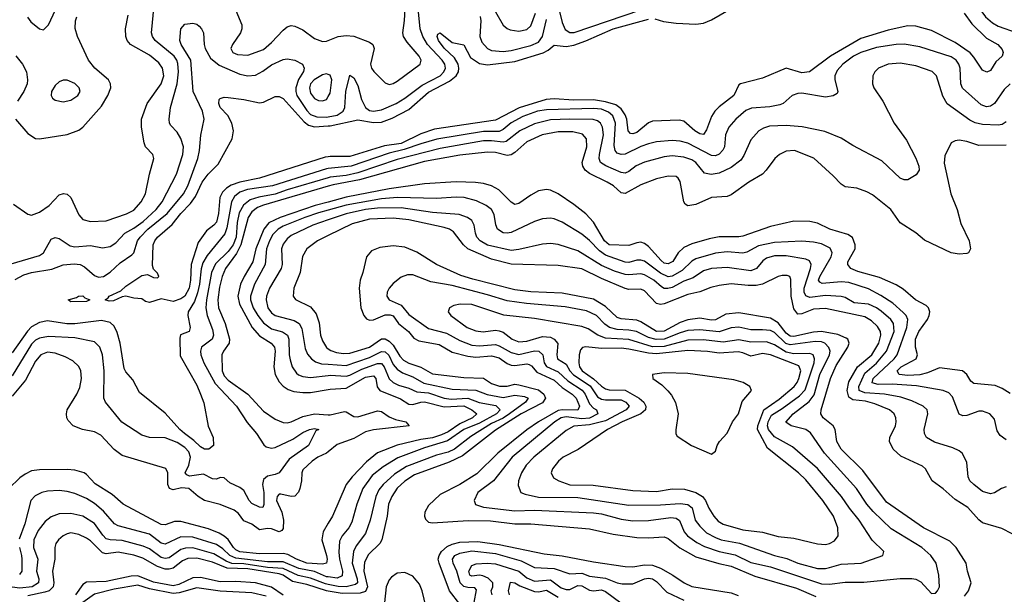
# Model space of a CAD drawing. Header units: inches. Extents: x 1305375 to 1407406, y 744550 to 841633.
# Tile 422 of 509: x 1368429 to 1373440, y 823672 to 826596. Entities that reach past the tile are written whole.
import ezdxf

# ---------------------------------------------------------------- set-up
doc = ezdxf.new("R2010")
doc.units = ezdxf.units.IN
doc.header["$MEASUREMENT"] = 0
doc.layers.add('B3862', color=7, linetype='Continuous')
doc.layers.add('B3872', color=7, linetype='Continuous')

msp = doc.modelspace()

# ---------------------------------------------------------------- linework, layer by layer
at = {"layer": 'B3862', "color": 5}
for points, elevation in [([(1368468.3, 826608.3), (1368485.3, 826585.3), (1368530, 826548.9), (1368550, 826545.3), (1368576, 826570), (1368658.8, 826750)], 1240), ([(1369490, 826737.3), (1369560.2, 826570), (1369559.6, 826550), (1369552.4, 826530), (1369512.7, 826470), (1369504.4, 826450), (1369513.7, 826430), (1369538.5, 826418.5), (1369590, 826415.7), (1369670, 826444.5), (1369710, 826479.3), (1369770, 826543), (1369790, 826559.4), (1369810, 826566.4), (1369830, 826563.2), (1369870, 826544.3), (1369930, 826499.7), (1369970, 826485.6), (1369990, 826486.4), (1370000, 826490.4)], 1160), ([(1368386, 825354), (1368530, 825396.4), (1368550, 825410.2), (1368590, 825479.3), (1368610, 825488), (1368630, 825482.1), (1368685.5, 825445.5), (1368710, 825440.1), (1368790, 825447.7), (1368850, 825435.5), (1368890, 825442.7), (1368918.8, 825461.2), (1368964.5, 825510), (1369010, 825535.1), (1369058.1, 825570), (1369123, 825630), (1369153.8, 825670), (1369226.6, 825810), (1369258.8, 825910), (1369262.5, 825950), (1369250, 825990.8), (1369230, 826023.5), (1369198.1, 826058.1), (1369191.8, 826070), (1369189.8, 826089.8), (1369197.5, 826150), (1369230.9, 826269.1), (1369237.3, 826330), (1369234, 826374), (1369229.1, 826390), (1369215, 826410), (1369118, 826490), (1369104.5, 826510), (1369099.9, 826530), (1369113.6, 826670)], 1160), ([(1368397.6, 825657.6), (1368470, 825607.2), (1368490, 825601.1), (1368530, 825615.9), (1368579.4, 825650), (1368630, 825705), (1368651.4, 825711.4), (1368670, 825708.4), (1368690, 825691.2), (1368730, 825602.6), (1368750, 825579.1), (1368789, 825569), (1368870, 825572.5), (1368972.1, 825607.9), (1369010, 825627.6), (1369047.5, 825670), (1369069.9, 825710), (1369089.2, 825810), (1369111.7, 825890), (1369107.4, 825910), (1369070, 825949.8), (1369062.3, 825970), (1369048.6, 826050), (1369049.2, 826090), (1369078.5, 826170), (1369149, 826270), (1369163.2, 826310), (1369156.4, 826350), (1369137.2, 826377.2), (1369090, 826414.8), (1368993.6, 826470), (1368976.9, 826490), (1368969.4, 826510), (1368966.9, 826550), (1368980.9, 826619.1)], 1180), ([(1368405.6, 825274.4), (1368450, 825297.5), (1368490, 825309.4), (1368593.3, 825326.7), (1368651.1, 825348.9), (1368706.7, 825353.3), (1368736.5, 825350), (1368758.8, 825338.8), (1368810, 825293.6), (1368830, 825285.8), (1368855.4, 825290), (1368890, 825311.4), (1368941.1, 825358.9), (1369000.7, 825399.3), (1369009.6, 825410.4), (1369029.2, 825470), (1369041.9, 825490), (1369081.7, 825530), (1369179.8, 825610), (1369262.6, 825710), (1369285.6, 825750), (1369335.4, 825890), (1369344.3, 825930), (1369351.2, 826008.8), (1369368.2, 826090), (1369360.2, 826130), (1369311.9, 826230), (1369299.7, 826390), (1369250.5, 826470), (1369244.5, 826490), (1369248.9, 826550), (1369270, 826573), (1369310, 826578.2), (1369330, 826572.9), (1369343, 826563), (1369354.9, 826550), (1369364.2, 826530), (1369367.3, 826470), (1369372.3, 826450), (1369400.5, 826400.5), (1369444.3, 826364.3), (1369550, 826318.3), (1369590, 826311), (1369630, 826314.1), (1369666.6, 826333.4), (1369710, 826366), (1369770, 826393.9), (1369790, 826396.6), (1369829.5, 826389.5), (1369868.7, 826370), (1369877.8, 826350), (1369873.2, 826333.2), (1369847.9, 826292.1), (1369833.9, 826250), (1369833.8, 826230), (1369840.1, 826210), (1369890, 826133.4), (1369910, 826113.6), (1369941.4, 826101.4), (1369990, 826099.8), (1370000, 826101.7)], 1140), ([(1368407.2, 826090), (1368470, 826017.3), (1368510, 825992.4), (1368530, 825989.2), (1368670, 826011.3), (1368730, 826033.6), (1368750, 826049.1), (1368844.7, 826155.3), (1368877.6, 826210), (1368893.2, 826250), (1368891.8, 826270), (1368880.3, 826290), (1368811.5, 826350), (1368779.9, 826390), (1368723.2, 826510), (1368711.2, 826551.2), (1368713.9, 826590), (1368720.5, 826610)], 1220), ([(1368410, 826412.9), (1368442.8, 826370), (1368463.9, 826330), (1368469.2, 826290), (1368466.7, 826270), (1368450, 826231.1), (1368418.3, 826181.7)], 1220), ([(1370000, 826317.4), (1369990, 826321), (1369970, 826315.3), (1369927.8, 826290), (1369909.1, 826270), (1369903.4, 826250), (1369910, 826222), (1369930, 826195), (1369950, 826184.6), (1369970, 826183.5), (1369990, 826189.4), (1370000, 826205.9)], 1160), ([(1370000, 825898.3), (1369984.2, 825895.8), (1369650.2, 825790), (1369550, 825769.7), (1369506, 825754), (1369481.6, 825738.4), (1369461.6, 825718.4), (1369447.9, 825692.1), (1369441.1, 825610), (1369430, 825565), (1369417.9, 825550), (1369379.1, 825520.9), (1369338.2, 825461.8), (1369302.7, 825350), (1369299, 825270), (1369291.4, 825230), (1369270, 825189), (1369250, 825175.8), (1369210, 825162.5), (1369150, 825174.8), (1369090, 825156.9), (1369070, 825162), (1369050, 825175.1), (1369010, 825178.7), (1368970, 825188.7), (1368950, 825186.4), (1368905.9, 825165.9), (1368884.2, 825164.2), (1368864, 825170), (1368879.5, 825180.5), (1368884.7, 825190), (1368943.2, 825216.8), (1368970, 825240.7), (1369050, 825294.9), (1369078.8, 825298.8), (1369110, 825284.7), (1369130, 825282), (1369138, 825290), (1369130, 825306), (1369110, 825326), (1369105.4, 825345.4), (1369108.9, 825450), (1369117.3, 825470), (1369131.2, 825490), (1369205.3, 825554.7), (1369248.8, 825610), (1369299, 825661), (1369323.2, 825696.8), (1369357.8, 825770), (1369389.2, 825810.8), (1369439.4, 825860.6), (1369511.3, 825990), (1369517, 826030), (1369509.3, 826069.3), (1369488.6, 826108.6), (1369449.8, 826150), (1369442.6, 826170), (1369445.1, 826190), (1369450, 826195.5), (1369470, 826201.3), (1369490, 826200.3), (1369569.8, 826190.2), (1369650, 826173.9), (1369670, 826176), (1369730, 826205.3), (1369750, 826205.8), (1369770, 826195.2), (1369876.8, 826076.8), (1369899.9, 826059.9), (1369930, 826050.8), (1370000, 826055.8)], 1120), ([(1370000, 825838.1), (1369990, 825837.1), (1369715, 825750), (1369588.7, 825731.3), (1369550, 825717.8), (1369523.1, 825696.9), (1369506.5, 825670), (1369483.5, 825536.5), (1369473.4, 825506.6), (1369384, 825396), (1369361.4, 825358.6), (1369352.2, 825327.8), (1369344.2, 825250), (1369334.5, 825205.5), (1369318.1, 825161.8), (1369285.9, 825110), (1369284.7, 825090), (1369296.8, 825030), (1369291.9, 825010), (1369248, 824992), (1369244, 824976), (1369245.6, 824885.6), (1369330, 824736), (1369350.2, 824690), (1369365.7, 824645.7), (1369388.2, 824528.2), (1369413.4, 824470), (1369416.3, 824430), (1369391, 824410), (1369370, 824411), (1369350, 824423.2), (1369315.5, 824455.5), (1369267.9, 824490), (1369244.7, 824510), (1369170, 824594.6), (1369039.6, 824699.6), (1369004.2, 824764.2), (1368970, 824803.5), (1368961.2, 824821.2), (1368940.3, 824950), (1368924.4, 825004.4), (1368910, 825036), (1368890, 825054.5), (1368845.9, 825065.9), (1368710, 825048.6), (1368668.4, 825048.4), (1368570, 825062.9), (1368530, 825055.1), (1368490, 825032.4), (1368468.3, 825011.7), (1368390, 824900.5)], 1140), ([(1370000, 825791.3), (1369790, 825730), (1369730, 825708.4), (1369646.8, 825693.2), (1369601.4, 825678.6), (1369567.4, 825652.6), (1369546.3, 825613.7), (1369536.4, 825563.6), (1369530.4, 825490), (1369516.1, 825450), (1369490, 825415.8), (1369426.3, 825353.7), (1369404.9, 825310), (1369379.6, 825170), (1369377.2, 825130), (1369383.4, 825090), (1369410, 825020.3), (1369416, 824990), (1369408.9, 824970), (1369355.3, 824930), (1369349.5, 824910), (1369351.3, 824890), (1369366.5, 824850), (1369424.5, 824744.5), (1369532.5, 824630), (1369586.9, 824546.9), (1369634.7, 824490), (1369672.3, 824432.3), (1369683.3, 824423.3), (1369710, 824415.5), (1369730, 824418.5), (1369819.1, 824460.9), (1369870, 824494.6), (1369903.6, 824510), (1369930, 824515), (1369952, 824510), (1369936.9, 824503.1), (1369898.5, 824430), (1369801.1, 824358.9), (1369750.4, 824289.6), (1369730, 824281.1), (1369690, 824274), (1369670, 824256.7), (1369665.5, 824230), (1369671.5, 824190), (1369671.6, 824128.4), (1369666.2, 824113.8), (1369650, 824116), (1369610, 824134.5), (1369596.7, 824150), (1369570, 824200.8), (1369550, 824215.6), (1369499.1, 824239.1), (1369470, 824264), (1369450, 824266), (1369430, 824258.7), (1369410, 824258.8), (1369364, 824284), (1369293, 824273), (1369279.2, 824279.2), (1369271.1, 824290), (1369289.9, 824330), (1369298.2, 824370), (1369290, 824397.3), (1369270, 824419.4), (1369230, 824443.9), (1369170, 824468.7), (1369090, 824469.9), (1369050, 824482), (1368948.4, 824548.4), (1368866.3, 824650), (1368858, 824670), (1368859.6, 824810), (1368850.5, 824890), (1368837.5, 824930), (1368810, 824956.1), (1368710, 824976.9), (1368575.9, 824984.1), (1368530, 824976), (1368510, 824964.7), (1368490, 824945), (1368390, 824784.6)], 1160), ([(1370000, 825748.4), (1369670, 825652.9), (1369639.5, 825640.5), (1369610, 825617.6), (1369592.8, 825590), (1369555.3, 825450), (1369532.9, 825407.1), (1369476.3, 825330), (1369459.6, 825290), (1369445.4, 825234.6), (1369437.1, 825170), (1369440.5, 825130), (1369475.1, 825050), (1369496.7, 824970), (1369495.5, 824950), (1369465.7, 824910), (1369458, 824890), (1369459.1, 824810), (1369470, 824783.9), (1369490, 824761), (1369589.8, 824689.7), (1369670, 824603.8), (1369730, 824563.4), (1369770, 824547.1), (1369790, 824544.9), (1369810, 824549.2), (1369870, 824576.1), (1369930, 824590.9), (1370000, 824586.1)], 1180), ([(1370000, 825668.2), (1369933.4, 825650), (1369754.6, 825590), (1369697.6, 825562.4), (1369671.5, 825530), (1369631, 825430), (1369615.5, 825364.5), (1369571, 825289), (1369553.8, 825250), (1369540.2, 825190), (1369548.6, 825148.6), (1369613, 825030), (1369650, 824987.5), (1369709.4, 824950), (1369726.4, 824930), (1369730.1, 824910), (1369722.7, 824830), (1369728.7, 824790), (1369750, 824753.9), (1369770, 824731.9), (1369794.8, 824714.8), (1369824.6, 824704.6), (1369870, 824698.2), (1369910, 824699), (1370000, 824714.9)], 1220), ([(1370000, 825627.6), (1369950, 825614), (1369880.1, 825590), (1369770, 825545.2), (1369744.9, 825530), (1369717.8, 825502.2), (1369700.1, 825470), (1369685.5, 825430), (1369678.7, 825350), (1369623.5, 825250), (1369604, 825190), (1369604.4, 825170), (1369617, 825130), (1369640.4, 825090), (1369670, 825052.7), (1369710, 825023.2), (1369766.9, 825006.9), (1369791.4, 824990), (1369799, 824970), (1369800.8, 824890), (1369805.4, 824865.4), (1369815.8, 824830), (1369837.8, 824797.8), (1369848.7, 824788.7), (1369870, 824781), (1369910, 824775.2), (1370000, 824785.8)], 1240), ([(1370000, 825577.4), (1369920.6, 825550), (1369810, 825497.2), (1369790, 825480.5), (1369770, 825454), (1369762.2, 825430), (1369765.1, 825350), (1369760.6, 825330), (1369700.3, 825230), (1369685.8, 825190), (1369683.4, 825170), (1369692.7, 825130), (1369710, 825105.2), (1369730, 825090.1), (1369826, 825066), (1369851.4, 825050), (1369864.8, 825024.8), (1369882.3, 824922.3), (1369894.6, 824894.6), (1369914.2, 824870), (1369935.4, 824855.4), (1369965.7, 824845.7), (1370000, 824843.3)], 1260), ([(1370000, 825497.3), (1369945.2, 825470), (1369890.6, 825429.4), (1369868.1, 825391.9), (1369856.4, 825310), (1369824.6, 825230), (1369821.6, 825190), (1369832.8, 825172.8), (1369910, 825135.5), (1369938.9, 825098.9), (1369953.1, 825053.1), (1369959.3, 824990), (1369970, 824962), (1369990, 824928.8), (1370000, 824921.7)], 1280), ([(1370000, 824397.3), (1369991.1, 824390), (1369947.2, 824370), (1369916.9, 824350), (1369870, 824306), (1369864.3, 824290), (1369863.4, 824250), (1369855.1, 824210), (1369847.6, 824192.4), (1369830, 824171.4), (1369810, 824169.3), (1369758, 824182), (1369750, 824181.8), (1369738.8, 824170), (1369737, 824150), (1369763.4, 824090), (1369771.7, 824050), (1369770, 824007.6), (1369764.1, 823995.9), (1369750.4, 823990), (1369710, 824005.1), (1369690, 824007.1), (1369650, 824000.5), (1369610, 824028.8), (1369570, 824045.9), (1369542.4, 824082.4), (1369521, 824101), (1369450, 824128.4), (1369369.3, 824149.3), (1369337.4, 824170), (1369290.8, 824210.8), (1369253.5, 824213.5), (1369210, 824204.4), (1369190.9, 824210), (1369182.4, 824230), (1369183.4, 824290), (1369172.4, 824312.4), (1368950, 824378.2), (1368910, 824408.9), (1368842.4, 824482.4), (1368810, 824499.2), (1368749.5, 824510), (1368701.1, 824530), (1368676, 824556), (1368668.5, 824570), (1368666.6, 824590), (1368670.8, 824610), (1368719.5, 824690), (1368735, 824725), (1368744, 824770), (1368741.1, 824810), (1368730.8, 824830.8), (1368699.5, 824859.5), (1368661.1, 824881.1), (1368610, 824898.4), (1368570, 824903.9), (1368536.3, 824890), (1368510, 824859.1), (1368458.9, 824761.1), (1368390, 824680.5)], 1180), ([(1370000, 824034.3), (1369973.2, 823990), (1369967.7, 823950), (1369990.1, 823869.9), (1369993.6, 823850), (1369990, 823829.9), (1369970, 823825), (1369890, 823830), (1369838.3, 823850), (1369794.2, 823874.2), (1369770, 823879.5), (1369650, 823877.5), (1369550, 823888.9), (1369530, 823898.2), (1369517.2, 823910), (1369490.2, 823950.2), (1369470, 823968.4), (1369443.7, 823983.7), (1369390, 824004.6), (1369250, 824042.8), (1369217.3, 824042.7), (1369170, 824024.9), (1369150, 824026.6), (1368956.1, 824130), (1368899.2, 824179.2), (1368813.6, 824233.6), (1368770, 824281.2), (1368756.8, 824290), (1368710, 824303.6), (1368670, 824307.6), (1368530, 824306), (1368490, 824300.2), (1368456.4, 824283.6), (1368430, 824264.1), (1368373.1, 824210)], 1220), ([(1370000, 823760.2), (1369990, 823761.4), (1369930, 823787.9), (1369850, 823803.5), (1369770, 823837.4), (1369690, 823836.5), (1369530, 823855.9), (1369498.2, 823870), (1369463.8, 823903.7), (1369430, 823924.7), (1369310, 823962.5), (1369250, 823965.3), (1369170, 823927.9), (1369150, 823932.4), (1369090, 823977.3), (1368930, 824020.6), (1368912.4, 824030), (1368855.8, 824095.8), (1368810, 824133.9), (1368770, 824159.1), (1368710, 824185.8), (1368670, 824195.9), (1368630, 824199.9), (1368570, 824197.2), (1368541.3, 824190), (1368507.1, 824172.9), (1368486.3, 824150), (1368455.9, 824030), (1368426.8, 823953.2)], 1240), ([(1370000, 823722.7), (1369985.6, 823725.6), (1369910, 823754.1), (1369847, 823767), (1369770, 823804.1), (1369690, 823809.1), (1369570, 823827), (1369509.4, 823829.4), (1369480, 823840), (1369417.3, 823877.3), (1369310, 823907.9), (1369273.3, 823906.7), (1369250, 823899.6), (1369190, 823858), (1369170, 823854.3), (1369150, 823859.4), (1369090, 823903), (1369057.7, 823917.7), (1368950, 823945.3), (1368890, 823949.2), (1368870, 823954.9), (1368852.3, 823972.3), (1368810, 824033.1), (1368750, 824069.9), (1368690, 824083.4), (1368630, 824082.2), (1368590, 824066.4), (1368558.2, 824041.8), (1368523.4, 823996.6), (1368501.1, 823950), (1368499.4, 823910), (1368522.1, 823850), (1368515.1, 823790), (1368527.2, 823750), (1368525.6, 823730), (1368492.1, 823710), (1368430, 823703.2), (1368390, 823708)], 1260), ([(1370000, 823688.7), (1369990, 823690.5), (1369890, 823722.2), (1369817.4, 823737.4), (1369769.3, 823769.3), (1369750, 823776.3), (1369590, 823801), (1369484.3, 823804.3), (1369410, 823835.9), (1369330, 823855.6), (1369285.1, 823854.9), (1369258.1, 823841.9), (1369210, 823804.9), (1369190, 823799.1), (1369170, 823800.6), (1369130, 823812.7), (1369056, 823856), (1369010, 823871.9), (1368930, 823887), (1368870, 823878.8), (1368850, 823883.4), (1368790, 823943.5), (1368770, 823958), (1368730, 823977.1), (1368690, 823984.6), (1368670, 823980.2), (1368650, 823969.1), (1368627.5, 823950), (1368613.2, 823930), (1368608.2, 823910), (1368608.3, 823850), (1368595.3, 823790), (1368602.7, 823730), (1368599.3, 823710), (1368578.4, 823690), (1368557.6, 823682.4), (1368470, 823664.6)], 1280), ([(1368427.4, 823910), (1368438.6, 823870), (1368439.7, 823850), (1368439.6, 823790), (1368427.4, 823772.6)], 1240), ([(1369770, 823668.4), (1369710, 823708), (1369630, 823729.9), (1369530, 823737.2), (1369450, 823734.7), (1369350, 823757.1), (1369310, 823755.7), (1369238.4, 823721.6), (1369210, 823715.8), (1369110, 823733), (1369030, 823765.2), (1368996.4, 823763.6), (1368870, 823737.2), (1368770, 823733.6), (1368750, 823721.7), (1368713.6, 823670)], 1320), ([(1369683.3, 823663.3), (1369610, 823679.5), (1369450, 823688.2), (1369330, 823704.6), (1369240.3, 823679.7), (1369210, 823676.4), (1369090, 823699.7), (1369030, 823718), (1368910, 823698.5), (1368810, 823672.5), (1368726.1, 823613.9)], 1340)]:
    msp.add_lwpolyline(points, dxfattribs=dict(at, elevation=elevation))
for points, elevation in [([(1368650, 826288.4), (1368630, 826279.1), (1368610, 826260.5), (1368591.4, 826230), (1368589.1, 826210), (1368596.5, 826196.5), (1368610, 826185.8), (1368650, 826177.8), (1368690, 826186.7), (1368725.4, 826210), (1368736.8, 826230), (1368731.9, 826250), (1368710, 826271.6), (1368670, 826287.6)], 1240), ([(1368690, 825161.2), (1368675.3, 825170), (1368718, 825182), (1368729, 825190), (1368750, 825190.2), (1368760.6, 825180.6), (1368786, 825170), (1368770, 825162)], 1120)]:
    msp.add_lwpolyline(points, close=True, dxfattribs=dict(at, elevation=elevation))
at = {"layer": 'B3872', "color": 5}
for points, elevation in [([(1373470, 826959.4), (1373430, 826976.6), (1373375, 826985), (1373330, 826975.4), (1373310, 826955.8), (1373305.4, 826934.6), (1373308, 826810), (1373295.8, 826710), (1373310, 826657.2), (1373344.8, 826610), (1373379.7, 826579.7), (1373410, 826563.4), (1373505.4, 826530)], 1140), ([(1370000, 826101.7), (1370044.8, 826110), (1370076.3, 826130), (1370083.4, 826150), (1370089.2, 826230), (1370110, 826314.4), (1370130, 826300.9), (1370150, 826261.2), (1370168.3, 826190), (1370189.1, 826150), (1370210, 826134.9), (1370230.5, 826130.5), (1370270, 826136.9), (1370346.1, 826170), (1370390, 826196.9), (1370477.3, 826262.8), (1370569.9, 826310), (1370588.5, 826330), (1370596, 826350), (1370593.2, 826370), (1370579.9, 826390), (1370503.9, 826470), (1370480.7, 826510), (1370467.3, 826550), (1370455.4, 826670)], 1140), ([(1370000, 826490.4), (1370050, 826510.7), (1370090, 826515.5), (1370130, 826511.8), (1370210, 826481.5), (1370227.2, 826470), (1370232.7, 826450), (1370214.6, 826370), (1370219.2, 826350), (1370231.9, 826331.9), (1370290, 826275.3), (1370310, 826265.8), (1370330, 826271.1), (1370350, 826283.8), (1370467.6, 826370), (1370472.1, 826390), (1370461.7, 826410), (1370401.4, 826481.4), (1370382.7, 826510), (1370378.4, 826530), (1370388.2, 826591.8), (1370391.1, 826651.1)], 1160), ([(1373235.5, 826630), (1373275.1, 826575.1), (1373350, 826502.1), (1373406.7, 826470), (1373430, 826444.9), (1373435.5, 826430), (1373430.3, 826410), (1373397.8, 826382.2), (1373370, 826337.2), (1373351.6, 826328.4), (1373330, 826339.3), (1373286.2, 826406.2), (1373266.9, 826426.9), (1373190, 826480.5), (1373070, 826541.9), (1372990, 826564), (1372950, 826565.7), (1372850, 826543.5), (1372710, 826500.4), (1372556.2, 826410), (1372449.5, 826330.5), (1372410, 826324.9), (1372330, 826349.2), (1372210, 826297.9), (1372097.1, 826270), (1372090, 826264.2), (1372064.4, 826210), (1371990, 826153.5), (1371967, 826130), (1371950, 826103.1), (1371925, 826035), (1371910, 826011.8), (1371890, 826014.9), (1371866, 826030), (1371810, 826079.8), (1371785.6, 826085.6), (1371650, 826079.1), (1371630, 826071.5), (1371570, 826022.9), (1371550, 826015), (1371537.7, 826017.7), (1371526.1, 826030), (1371518.8, 826090), (1371511.3, 826111.3), (1371490, 826143), (1371462.5, 826162.5), (1371410, 826178.9), (1371350, 826189.1), (1371250, 826186.3), (1371150, 826193.3), (1371109.3, 826189.3), (1370971.7, 826148.3), (1370850, 826085.1), (1370541.1, 826038.9), (1370470, 826014.7), (1370370, 825966.2), (1370285.9, 825954.1), (1370110, 825900.6), (1370010, 825899.9), (1370000, 825898.3)], 1120), ([(1370850, 826636.1), (1370890, 826569.1), (1370910, 826551.1), (1370924.8, 826544.8), (1370970, 826538.4), (1371010, 826546.1), (1371030, 826565.6), (1371054.7, 826630)], 1160), ([(1371170, 826665.7), (1371190, 826582.6), (1371206.2, 826546.2), (1371230, 826530.8), (1371250.8, 826530.8), (1371590, 826645.6)], 1140), ([(1371661.2, 826601.2), (1371706.2, 826586.2), (1371770, 826579.1), (1371870, 826573.7), (1371910, 826578), (1371950, 826596.1), (1372070, 826664.5)], 1120), ([(1370000, 826055.8), (1370010, 826056.6), (1370150, 826086.1), (1370230, 826073.6), (1370270, 826074.8), (1370324.8, 826095.2), (1370410, 826138.3), (1370510, 826226.6), (1370617.5, 826282.5), (1370651, 826310), (1370662.4, 826330), (1370665, 826350), (1370661.2, 826370), (1370642.4, 826402.4), (1370590, 826452), (1370561.1, 826490), (1370554, 826510), (1370557.3, 826522.8), (1370569.3, 826530), (1370630, 826480.5), (1370690, 826468.2), (1370724, 826404), (1370770, 826372.4), (1370810, 826366.9), (1370950, 826383.4), (1371092.7, 826427.3), (1371118.6, 826441.4), (1371150, 826466.7), (1371210, 826459.5), (1371250, 826466.9), (1371311.1, 826488.9), (1371450, 826550.5), (1371630, 826599)], 1120), ([(1370772.8, 826612.8), (1370775.4, 826590), (1370771.1, 826511.1), (1370781.5, 826481.5), (1370809.3, 826450), (1370830, 826439.8), (1370890, 826434.7), (1370930, 826440.1), (1371030, 826464.7), (1371070, 826482.4), (1371090.6, 826510), (1371110, 826597.8)], 1140), ([(1373470, 826269.9), (1373439.8, 826240.2), (1373390.4, 826169.6), (1373370, 826156.2), (1373350, 826153), (1373322.1, 826162.1), (1373227.7, 826247.7), (1373218.4, 826270), (1373215.4, 826350), (1373209.4, 826369.4), (1373195, 826390), (1373170, 826408), (1373010, 826458.6), (1372931.1, 826471.1), (1372890, 826470.7), (1372790, 826454.7), (1372710.2, 826430), (1372673.2, 826410), (1372618, 826370), (1372590, 826338.4), (1372577.9, 826310), (1372578.4, 826290), (1372593.4, 826230), (1372590, 826221.2), (1372570, 826209.2), (1372530, 826202.7), (1372410, 826223.1), (1372390, 826220.8), (1372361.6, 826210), (1372314.9, 826170), (1372297.5, 826162.5), (1372247.6, 826152.4), (1372154.6, 826145.4), (1372125.5, 826134.5), (1372073.2, 826090), (1372038.6, 826050), (1372021.6, 826010), (1372015.7, 825950), (1372008.1, 825931.9), (1371990, 825911.2), (1371970, 825903.5), (1371950, 825905.6), (1371830, 825968.4), (1371790, 825978.7), (1371750, 825981.6), (1371670, 825975), (1371630, 825964.9), (1371590, 825951.1), (1371510, 825912.3), (1371489.6, 825909.6), (1371470, 825916.9), (1371459.9, 825930), (1371455.5, 825955.5), (1371461.5, 826070), (1371447.6, 826107.6), (1371426.2, 826126.2), (1371390, 826140), (1371350, 826145), (1371110, 826137.8), (1371065, 826130), (1370990, 826102.7), (1370930, 826070.6), (1370890, 826036.8), (1370870, 826026.9), (1370790, 826027.7), (1370552.5, 825987.5), (1370470, 825964.9), (1370385.2, 825934.8), (1370310, 825917.4), (1370116, 825850), (1370000, 825838.1)], 1140), ([(1373450, 826075.9), (1373430, 826062), (1373410, 826059.1), (1373330, 826063.1), (1373291.9, 826071.9), (1373265, 826085), (1373150, 826167.4), (1373127.7, 826207.7), (1373096.2, 826310), (1373072.7, 826332.7), (1372990, 826361.5), (1372910, 826374.7), (1372850.1, 826369.9), (1372800.3, 826350), (1372780.9, 826330), (1372771.5, 826310), (1372769.1, 826270), (1372776.1, 826250), (1372821.6, 826181.6), (1372879.6, 826070), (1372943.1, 825983.1), (1372990.8, 825890.8), (1373006, 825850), (1373006.7, 825830), (1372992.7, 825807.3), (1372950, 825781.7), (1372930, 825781), (1372910, 825789.7), (1372817.3, 825877.3), (1372670, 825955.5), (1372610, 825993.8), (1372527.1, 826027.1), (1372411.1, 826051.1), (1372330, 826058.3), (1372246, 826054), (1372215.3, 826044.7), (1372191.4, 826030), (1372150, 825984.7), (1372115.5, 825904.5), (1372099, 825881), (1372050, 825844), (1371990, 825814.6), (1371948.4, 825808.4), (1371914.5, 825814.5), (1371870.5, 825870), (1371850, 825882.6), (1371810, 825895.9), (1371750, 825903.1), (1371710, 825898.6), (1371610, 825871.2), (1371567.5, 825852.5), (1371530, 825823.6), (1371510, 825815.5), (1371490, 825818.5), (1371412.9, 825852.9), (1371385.2, 825870), (1371378.4, 825890), (1371380.1, 825910), (1371399.9, 826010), (1371395.8, 826050), (1371385.2, 826070), (1371370, 826081.1), (1371348.1, 826088.1), (1371230, 826090.7), (1371130, 826086.1), (1371050, 826066.8), (1370974.7, 826030), (1370904.5, 825975.5), (1370890, 825972.3), (1370830, 825980.1), (1370790, 825979.4), (1370570, 825940.6), (1370350, 825884.2), (1370150, 825817.4), (1370090, 825803.4), (1370010, 825794.2), (1370000, 825791.3)], 1160), ([(1370000, 826205.9), (1370010, 826222.4), (1370017.2, 826290), (1370010, 826313.7), (1370000, 826317.4)], 1160), ([(1373450, 825957), (1373310, 825956.2), (1373250, 825976.5), (1373210, 825982.5), (1373190, 825980.4), (1373170, 825969.4), (1373137.4, 825902.6), (1373134.2, 825865.8), (1373168.4, 825710), (1373199.8, 825630), (1373219.4, 825559.4), (1373261.5, 825470), (1373268, 825430), (1373258.8, 825410), (1373250, 825406), (1373210, 825403.5), (1373170, 825409.8), (1373034.1, 825474.1), (1372990, 825511.2), (1372910, 825562.7), (1372862.5, 825630), (1372770, 825705.6), (1372740.7, 825720.7), (1372690, 825738), (1372630, 825745.1), (1372610, 825758.5), (1372570, 825802.4), (1372471.6, 825891.6), (1372372.7, 825930), (1372330, 825926.4), (1372295.8, 825910), (1372271.8, 825890), (1372229.2, 825830), (1372209.6, 825810.4), (1372139.6, 825770), (1372050, 825704.7), (1372030, 825696.3), (1371950, 825690.9), (1371870, 825655), (1371830, 825649.1), (1371816.6, 825656.6), (1371808.7, 825668.7), (1371790, 825772), (1371780.4, 825790), (1371770, 825797.4), (1371730, 825800.6), (1371670, 825786.3), (1371590, 825756.3), (1371510, 825711.3), (1371490, 825715.4), (1371452, 825750), (1371419.8, 825770), (1371330, 825813.5), (1371307.9, 825830), (1371295.2, 825850), (1371292.1, 825870), (1371314.9, 825950), (1371313.9, 825990), (1371293.3, 826013.3), (1371244.8, 826024.8), (1371170, 826025.8), (1371087.9, 826010), (1371010, 825975.2), (1370950, 825920.9), (1370930, 825908.6), (1370910, 825905.7), (1370850, 825919.6), (1370810, 825922.6), (1370670, 825906.2), (1370490, 825875), (1370158.8, 825781.2), (1370024.5, 825755.5), (1370000, 825748.4)], 1180), ([(1373470, 824693.7), (1373430, 824718.7), (1373394.1, 824734.1), (1373284.7, 824744.7), (1373270, 824756), (1373249.8, 824790), (1373228.5, 824808.5), (1373110, 824824.5), (1373050, 824798.8), (1373011.3, 824788.7), (1372950, 824785.8), (1372905.1, 824790), (1372894.9, 824810), (1372915.6, 824830), (1372991.8, 824870), (1372998.9, 824890), (1372987.9, 824930), (1372989.2, 824970), (1373005.8, 825010), (1373049.4, 825070), (1373058.6, 825090), (1373061.6, 825110), (1373054.8, 825130), (1373042, 825142), (1372989, 825170), (1372925, 825225), (1372890, 825246.2), (1372805, 825285), (1372694.7, 825314.7), (1372659.9, 825330), (1372644.3, 825350), (1372644.6, 825364.6), (1372680.8, 825430), (1372681.8, 825450), (1372667.4, 825487.4), (1372643.7, 825503.7), (1372553.3, 825530), (1372490, 825560.5), (1372449.9, 825569.9), (1372368.5, 825571.5), (1372250, 825543.2), (1372110, 825494.3), (1372090, 825490.8), (1371990, 825491.7), (1371938.8, 825481.2), (1371850, 825455.5), (1371810, 825436.4), (1371781.3, 825410), (1371753.6, 825366.4), (1371730, 825353.9), (1371710, 825357.7), (1371693.4, 825370), (1371630, 825441.2), (1371610, 825456.7), (1371590, 825463.4), (1371570, 825461.3), (1371530, 825446.9), (1371429.9, 825450), (1371405.4, 825470), (1371350, 825565), (1371310, 825608), (1371250, 825655.9), (1371170, 825709.9), (1371130, 825728.5), (1371110, 825732.6), (1371070, 825725), (1371030, 825703.2), (1370970, 825660.6), (1370950, 825656.5), (1370930, 825667.4), (1370868.2, 825730), (1370830, 825750.4), (1370790, 825762.4), (1370748.4, 825768.4), (1370650, 825771.4), (1370490, 825760.5), (1370310, 825736.1), (1370090, 825692.8), (1370000, 825668.2)], 1220), ([(1373450, 824458.7), (1373419.5, 824479.5), (1373404, 824504), (1373390, 824562.9), (1373367.6, 824590), (1373330, 824604.8), (1373310, 824604.8), (1373250, 824582.5), (1373230, 824580.3), (1373210, 824588.5), (1373177.6, 824677.6), (1373157.9, 824697.9), (1373130, 824709.9), (1372993, 824733), (1372870, 824740.9), (1372799, 824739), (1372768.2, 824748.2), (1372772.8, 824770), (1372880.3, 824870), (1372895.2, 824890), (1372944.2, 825030), (1372949.1, 825070), (1372940.6, 825090), (1372926.5, 825106.5), (1372873.2, 825153.2), (1372812.8, 825192.8), (1372750, 825225.9), (1372650, 825258.1), (1372610, 825261.5), (1372513, 825253), (1372500.8, 825260.8), (1372495.4, 825270), (1372500.8, 825290), (1372559.3, 825390), (1372564.3, 825410), (1372553.4, 825433.4), (1372510, 825454.9), (1372470, 825464.1), (1372410, 825468.6), (1372270, 825462.9), (1372190, 825445.2), (1372130, 825413.4), (1372110, 825407.3), (1372030, 825414.2), (1371970, 825407.7), (1371870, 825379.3), (1371850, 825367), (1371800.8, 825319.2), (1371750, 825290.8), (1371730, 825287.8), (1371690, 825305.8), (1371610, 825367), (1371590, 825373), (1371570, 825372.2), (1371530, 825361.3), (1371510, 825362.1), (1371410, 825398.4), (1371380.3, 825420.3), (1371330, 825473.2), (1371290, 825505.3), (1371190, 825565.3), (1371150, 825582), (1371130, 825586.1), (1371090, 825582.8), (1371050, 825569.9), (1370930, 825513.5), (1370910, 825509.4), (1370890, 825511.9), (1370861.6, 825530), (1370852.8, 825552.8), (1370844.7, 825604.7), (1370830, 825630.6), (1370803.1, 825650), (1370753.8, 825673.8), (1370691, 825691), (1370650, 825693.5), (1370550, 825685.9), (1370351.8, 825691.8), (1370270, 825684.7), (1370090, 825652), (1370000, 825627.6)], 1240), ([(1373450, 824218.4), (1373425.5, 824210), (1373390, 824188.4), (1373370, 824183.1), (1373330, 824195), (1373284.8, 824230), (1373265.3, 824250), (1373257.2, 824270), (1373250, 824342.7), (1373227.9, 824387.9), (1373210, 824402.4), (1373178.2, 824418.2), (1373085.6, 824445.6), (1373043.9, 824470), (1373033.6, 824490), (1373032.5, 824510), (1373051.6, 824590), (1373047.7, 824610), (1373027.3, 824630), (1372970, 824657.3), (1372914.5, 824674.5), (1372830.4, 824690.4), (1372730, 824698), (1372701.5, 824710), (1372699.6, 824730), (1372730, 824797.6), (1372790, 824848.7), (1372841.3, 824910), (1372879.2, 825010), (1372876, 825050), (1372862.2, 825070), (1372813, 825113), (1372789.2, 825130), (1372750, 825148.5), (1372676.1, 825156.1), (1372630, 825183), (1372610, 825187.6), (1372530, 825192), (1372450, 825182.9), (1372430.7, 825190.7), (1372422.4, 825210), (1372422.1, 825230), (1372454.8, 825330), (1372456.9, 825350), (1372448.5, 825368.5), (1372430, 825378.1), (1372330, 825395.2), (1372270, 825395.2), (1372230, 825382.5), (1372211.2, 825368.8), (1372179.4, 825330), (1372150, 825318.2), (1372030, 825334.6), (1371950, 825330.3), (1371910, 825317.9), (1371856.7, 825283.3), (1371810, 825265.9), (1371750, 825233.3), (1371727.6, 825227.6), (1371710, 825229), (1371696.1, 825236.1), (1371657, 825270), (1371610, 825297.7), (1371590, 825302.9), (1371530, 825297.8), (1371510, 825300.1), (1371456.9, 825316.9), (1371390, 825345.6), (1371270, 825420.4), (1371170, 825452.2), (1371130, 825457.4), (1371090, 825454.2), (1370970, 825426.4), (1370930, 825421.7), (1370810, 825448.5), (1370773.5, 825470), (1370756.6, 825490), (1370748.7, 825510), (1370742.3, 825550), (1370730, 825573.6), (1370708.6, 825590), (1370665.1, 825605.1), (1370530, 825615), (1370370, 825638.1), (1370250, 825637.4), (1370190, 825630), (1370090, 825608.4), (1370000, 825577.4)], 1260), ([(1373480.3, 823980.3), (1373427.7, 824007.7), (1373330, 824035.3), (1373310, 824051.3), (1373254.4, 824114.4), (1373190, 824155.3), (1373130, 824208.7), (1373073.5, 824250), (1373039.3, 824310), (1373024.1, 824324.1), (1372914.3, 824374.3), (1372875.2, 824410), (1372856.5, 824450), (1372858, 824470), (1372886, 824530), (1372890.6, 824550), (1372889.1, 824570), (1372880.7, 824590), (1372856.1, 824610), (1372782, 824642), (1372734.4, 824654.4), (1372670, 824660.9), (1372650, 824675.3), (1372641.2, 824710), (1372650, 824753.4), (1372693.1, 824830), (1372766.8, 824890), (1372801.8, 824950), (1372811.2, 824991.2), (1372809.5, 825010), (1372795.5, 825035.5), (1372764.5, 825064.5), (1372730, 825083.4), (1372530, 825125.6), (1372470, 825122.8), (1372410, 825098.8), (1372390, 825097.3), (1372370, 825125.3), (1372356.5, 825190), (1372354.8, 825274.8), (1372349, 825289), (1372334.7, 825294.7), (1372310, 825294.7), (1372290, 825288.6), (1372210, 825250.8), (1372176.7, 825243.3), (1372137, 825243), (1372050, 825252.7), (1371990, 825244.3), (1371946.4, 825233.6), (1371890, 825211.6), (1371830, 825197.9), (1371710, 825150.6), (1371690, 825146.7), (1371670, 825152.4), (1371610, 825216.1), (1371590, 825224.6), (1371530, 825223.7), (1371510, 825229), (1371390, 825279.1), (1371290, 825327.7), (1371170, 825346), (1370930, 825351.3), (1370830, 825376.8), (1370710.2, 825430.2), (1370688.8, 825450), (1370636.8, 825516.8), (1370616.1, 825530), (1370590, 825538.9), (1370410, 825577.6), (1370330, 825585.9), (1370210, 825580.7), (1370121.9, 825558.1), (1370000, 825497.3)], 1280), ([(1373238.2, 823661.8), (1373258.5, 823690), (1373272, 823730), (1373252.5, 823790), (1373246.2, 823830), (1373195.4, 823910), (1373162.6, 823942.6), (1373029.8, 824010), (1372841.7, 824141.7), (1372721.2, 824301.2), (1372610.2, 824410.3), (1372588.5, 824450), (1372578.8, 824510), (1372569, 824529), (1372519, 824570), (1372506.6, 824590), (1372507.9, 824610), (1372555.5, 824770), (1372584.3, 824835.7), (1372644.1, 824930), (1372650.7, 824950.7), (1372644.1, 824970), (1372636.1, 824976.1), (1372593.4, 824993.4), (1372510, 825008.7), (1372470, 825006.1), (1372370, 824983.7), (1372350, 824985.7), (1372330, 825000.1), (1372290, 825053.9), (1372250, 825077.6), (1372090, 825104.1), (1372022.8, 825097.2), (1371970, 825069.2), (1371950, 825067.1), (1371890, 825077.1), (1371830, 825069.3), (1371790, 825056), (1371710, 825010.5), (1371670.2, 825010.2), (1371590, 825058.9), (1371570, 825066.3), (1371490, 825073.9), (1371470, 825080.1), (1371410, 825137), (1371350, 825173.4), (1371190, 825205.1), (1371030, 825212.1), (1370950, 825220.9), (1370735.2, 825275.2), (1370675.1, 825295.1), (1370550, 825349.9), (1370450, 825412.5), (1370390, 825438), (1370330, 825445.9), (1370262.7, 825437.3), (1370220.4, 825419.6), (1370194.2, 825390), (1370175.6, 825310), (1370161.6, 825270), (1370156.3, 825230), (1370165.6, 825130), (1370180.1, 825090), (1370194.6, 825074.6), (1370210, 825067.5), (1370230, 825068.7), (1370290, 825093.8), (1370314.9, 825094.9), (1370330, 825088.8), (1370357.9, 825050), (1370408.8, 825010), (1370435.9, 824975.9), (1370461.1, 824961.1), (1370563.5, 824943.5), (1370630, 824904.9), (1370710, 824883.4), (1370750, 824879.5), (1370830, 824886), (1370870, 824874.7), (1370910, 824847), (1370930, 824838.8), (1370950, 824837.2), (1371010, 824845.2), (1371022.3, 824842.3), (1371034.3, 824834.3), (1371061.7, 824801.7), (1371150, 824762), (1371190, 824724.4), (1371240.8, 824690), (1371261.3, 824670), (1371278.2, 824630), (1371270, 824608.7), (1371191.2, 824611.2), (1371170, 824607.4), (1371069.7, 824550), (1371011, 824508.9), (1370862, 824390), (1370755.1, 824284.9), (1370669.2, 824230.8), (1370570, 824179.5), (1370510, 824123.1), (1370491, 824090), (1370490.2, 824070), (1370495.2, 824055.2), (1370510, 824039.7), (1370530, 824035.2), (1370712.4, 824047.6), (1370826.2, 824046.2), (1370950, 824030.4), (1371030.7, 824030.7), (1371330, 824004.7), (1371450, 823978.8), (1371570, 823961.6), (1371630, 823959.2), (1371710, 823964.2), (1371730, 823955.3), (1371789, 823909), (1371870, 823863.3), (1371988.2, 823828.2), (1372050, 823815.9), (1372170, 823765), (1372383.3, 823703.3), (1372481.4, 823661.4)], 1320), ([(1370000, 824921.7), (1370012.7, 824912.7), (1370042.4, 824902.4), (1370077.3, 824897.3), (1370110, 824898.8), (1370210, 824929), (1370270, 824971.3), (1370290, 824972), (1370310, 824960.5), (1370330, 824940.3), (1370363.1, 824883.1), (1370383.1, 824863.1), (1370410, 824848.2), (1370470, 824827.2), (1370530, 824794.1), (1370690, 824774.6), (1370790, 824771.4), (1370830, 824744), (1370872, 824732), (1370910, 824731.8), (1370950, 824740.8), (1370970, 824738.8), (1371070, 824713), (1371096, 824690), (1371104.6, 824670), (1371090, 824646.7), (1370981.8, 824590), (1370850, 824508.1), (1370683.3, 824376.7), (1370615.7, 824344.3), (1370439.4, 824280.6), (1370390, 824248.3), (1370350, 824211.8), (1370323.5, 824170), (1370306.9, 824130), (1370298.7, 824070), (1370271.5, 823948.5), (1370261.8, 823930), (1370204.6, 823875.4), (1370184.5, 823835.5), (1370180.7, 823790), (1370199.3, 823710), (1370190, 823687), (1370161.6, 823678.4), (1370070, 823676.2), (1370000, 823688.7)], 1280), ([(1370000, 824843.3), (1370090, 824837), (1370210, 824877.1), (1370270, 824907.1), (1370290, 824906.2), (1370308.3, 824888.3), (1370330, 824841.6), (1370350, 824817.1), (1370378.3, 824798.3), (1370430, 824779.2), (1370486.6, 824746.6), (1370630, 824715.8), (1370750, 824711.4), (1370808, 824688), (1370890, 824673.3), (1370950, 824685), (1370998.8, 824678.8), (1371017.8, 824670), (1371004.1, 824650), (1370922.2, 824590), (1370890, 824569.1), (1370830, 824540.9), (1370724.6, 824475.4), (1370642.6, 824410), (1370610, 824395.7), (1370550, 824380.1), (1370397.9, 824322.1), (1370336.3, 824283.7), (1370278.4, 824230), (1370257.1, 824202.9), (1370241.5, 824170), (1370212.2, 824050), (1370190, 823981.4), (1370141.5, 823918.5), (1370127.3, 823890), (1370122.1, 823830), (1370147.6, 823750), (1370148.8, 823731.2), (1370138, 823722), (1370090, 823710.6), (1370050, 823712.5), (1370000, 823722.7)], 1260), ([(1370000, 824785.8), (1370010, 824787), (1370090, 824781.8), (1370110, 824786.7), (1370170, 824817.9), (1370250, 824847.1), (1370270, 824847.1), (1370283.9, 824830), (1370309.1, 824769.1), (1370330.3, 824750.3), (1370356.5, 824736.5), (1370410, 824720.4), (1370450, 824702.1), (1370510, 824696.9), (1370590, 824669.4), (1370625.7, 824665.7), (1370710, 824669.8), (1370768.1, 824648.1), (1370852.2, 824632.2), (1370873.9, 824610), (1370856.1, 824590), (1370770, 824543.3), (1370690, 824511), (1370606.8, 824453.2), (1370490, 824417.3), (1370353.7, 824366.3), (1370278.5, 824321.5), (1370223.7, 824276.3), (1370175.5, 824210), (1370145.2, 824130), (1370120.2, 824039.8), (1370104, 824010), (1370071.1, 823968.9), (1370057.6, 823942.4), (1370053.2, 823886.8), (1370057, 823850), (1370072.9, 823790), (1370070, 823766.4), (1370045.1, 823754.9), (1370000, 823760.2)], 1240), ([(1370000, 824714.9), (1370010, 824716.6), (1370090, 824721.6), (1370190, 824777.8), (1370230, 824784.4), (1370242.6, 824770), (1370247.8, 824727.8), (1370262.7, 824710), (1370366.9, 824666.9), (1370410, 824640.4), (1370430, 824637.5), (1370470, 824650.6), (1370490, 824652.3), (1370590, 824626.3), (1370690, 824631.8), (1370730.2, 824610), (1370755.7, 824590), (1370734, 824570), (1370670, 824539.4), (1370610, 824499.6), (1370576.6, 824483.4), (1370530, 824468.3), (1370470, 824460.4), (1370350, 824431.8), (1370250, 824391.6), (1370194.3, 824345.7), (1370121.2, 824270), (1370090.1, 824230), (1370021.6, 824070), (1370000, 824034.3)], 1220), ([(1370000, 824586.1), (1370010, 824585.4), (1370081.5, 824601.5), (1370090, 824600.9), (1370130, 824576.1), (1370150, 824574.8), (1370250, 824605.3), (1370270, 824601.9), (1370310, 824574.7), (1370341.2, 824561.2), (1370394.9, 824550), (1370410.7, 824530), (1370230, 824509.7), (1370190, 824499.3), (1370130, 824464.5), (1370045.5, 824434.5), (1370000, 824397.3)], 1180), ([(1370670, 823621.5), (1370616.4, 823690), (1370563.4, 823830), (1370559.5, 823850), (1370563.5, 823870), (1370576.6, 823890), (1370605.3, 823914.7), (1370630, 823926.5), (1370670, 823936.5), (1370761.4, 823941.4), (1370870, 823926.1), (1371098.3, 823878.3), (1371190, 823868.6), (1371350, 823837.5), (1371510, 823813.1), (1371550, 823812.4), (1371610, 823822.7), (1371650, 823819.8), (1371690, 823804.7), (1371753.5, 823770), (1371811.8, 823730), (1371850, 823712.2), (1372050, 823679), (1372085.7, 823665.7)], 1280), ([(1370742.3, 823630), (1370754.7, 823694.7), (1370745.6, 823705.6), (1370710, 823706.2), (1370690, 823711.2), (1370670.9, 823730), (1370653.2, 823790), (1370634.8, 823830), (1370631.2, 823850), (1370643.4, 823870), (1370670, 823881.1), (1370730, 823893.2), (1370850, 823878.9), (1370981.8, 823841.8), (1371050, 823808.9), (1371150, 823803.5), (1371230, 823777), (1371290, 823779.2), (1371330, 823764.2), (1371410, 823753.3), (1371470, 823730.1), (1371494.8, 823725.2), (1371550, 823725.8), (1371610, 823751.5), (1371630, 823753.9), (1371650, 823750.1), (1371670, 823737), (1371723.3, 823683.3), (1371810, 823642.9)], 1260), ([(1370834.3, 823670), (1370828.9, 823690), (1370837.1, 823710), (1370836.5, 823730), (1370813.3, 823753.3), (1370785.8, 823765.8), (1370770, 823768.6), (1370730, 823764.7), (1370720.2, 823770), (1370715.4, 823790), (1370730, 823819), (1370752.5, 823827.5), (1370809.1, 823830.9), (1370850, 823827.7), (1370970, 823790.6), (1371010, 823755.1), (1371050, 823738.6), (1371130, 823745.2), (1371184.8, 823704.8), (1371210, 823696.3), (1371230, 823697.3), (1371270, 823716.4), (1371290, 823715.8), (1371330, 823693.1), (1371350, 823689.7), (1371390, 823694.2), (1371410, 823686.9), (1371489.2, 823629.2)], 1240), ([(1370505.6, 823570), (1370477.2, 823690), (1370463.9, 823723.9), (1370430, 823764.3), (1370390, 823783.2), (1370350, 823779.9), (1370321.2, 823758.8), (1370310, 823745.5), (1370294.1, 823710), (1370286.4, 823630)], 1320), ([(1370921.7, 823670), (1370916.7, 823690), (1370926.8, 823733.2), (1370950, 823730.1), (1370974.7, 823714.7), (1371050, 823685.8), (1371070, 823684.4), (1371110, 823692.3), (1371170, 823656.8)], 1220)]:
    msp.add_lwpolyline(points, dxfattribs=dict(at, elevation=elevation))
for points, elevation in [([(1370402.7, 825297.3), (1370370, 825285.6), (1370330, 825254.5), (1370309.3, 825230), (1370300.2, 825210), (1370298.2, 825190), (1370310.1, 825170.1), (1370370, 825143.3), (1370410, 825095.9), (1370510, 825025.4), (1370600.7, 825000.7), (1370670, 824963.3), (1370730, 824939.2), (1370770, 824936), (1370850, 824942.4), (1370870, 824936.5), (1370930, 824903.2), (1370970, 824892.7), (1371050, 824910.7), (1371071.2, 824910), (1371091.5, 824891.5), (1371098.5, 824850), (1371110.7, 824830.7), (1371170, 824804), (1371219, 824759), (1371291.6, 824711.6), (1371307.3, 824690), (1371330, 824640.5), (1371350, 824618.9), (1371364.8, 824610), (1371371.6, 824590), (1371330, 824568.5), (1371290, 824565), (1371210, 824575.7), (1371185.2, 824570), (1371153.3, 824550), (1370935.8, 824370), (1370840.8, 824250), (1370760.6, 824190), (1370742.4, 824150), (1370748.5, 824128.5), (1370790, 824116.2), (1370950, 824096.7), (1371050, 824100.4), (1371350, 824087.2), (1371390, 824080.9), (1371490, 824054.2), (1371550, 824045.7), (1371630, 824047.5), (1371742.9, 824062.9), (1371770, 824060.1), (1371787.5, 824047.5), (1371810.4, 823990.4), (1371827.9, 823970), (1371875.3, 823935.3), (1371914.8, 823914.8), (1371990, 823889.5), (1372070, 823873.6), (1372150, 823833.9), (1372250, 823812), (1372510, 823726.1), (1372550, 823722.9), (1372630, 823734.2), (1372726, 823734), (1372910, 823753.2), (1372970, 823752.7), (1372990, 823749.5), (1373016, 823736), (1373070, 823676.5), (1373090, 823678.5), (1373100.9, 823690), (1373109.8, 823710), (1373107.6, 823770), (1373092.9, 823830), (1373065.8, 823870), (1373020.7, 823910), (1372865.2, 824005.2), (1372773, 824093), (1372740.2, 824130), (1372687.6, 824210), (1372524.9, 824390), (1372453.3, 824493.3), (1372429.9, 824509.9), (1372355.8, 824530), (1372328.5, 824548.5), (1372366.3, 824590), (1372447.5, 824652.5), (1372473.1, 824686.9), (1372500.8, 824790), (1372551, 824890), (1372553.7, 824910), (1372547.6, 824927.6), (1372526.8, 824950), (1372510, 824956.3), (1372477.8, 824957.8), (1372350, 824941.8), (1372328.7, 824948.7), (1372270, 825003.8), (1372250, 825013.9), (1372210, 825018.6), (1372150, 825017.5), (1372090, 825031.4), (1372050, 825027.3), (1371990, 825007.8), (1371890, 825018.2), (1371830, 825013.9), (1371790, 825002.8), (1371710.1, 824970), (1371668.2, 824968.2), (1371630, 824978.1), (1371569.2, 825009.2), (1371530, 825016.4), (1371470, 825019.4), (1371430.6, 825030), (1371407, 825047), (1371364.1, 825090), (1371314, 825114), (1371205.5, 825134.5), (1371008.3, 825151.7), (1370910, 825165.1), (1370810, 825196.8), (1370630, 825243), (1370521.9, 825261.9), (1370430, 825297)], 1340), ([(1370671.3, 825148.7), (1370639, 825141), (1370617.1, 825130), (1370610.3, 825110), (1370622.7, 825090), (1370706.5, 825030), (1370750, 825012.2), (1370788, 825008), (1370850, 825015.5), (1370870, 825013.3), (1370890, 825005.5), (1370935.5, 824970), (1370970, 824957), (1371010, 824960.6), (1371090, 824983.7), (1371130, 824979.8), (1371150, 824970.9), (1371167.7, 824947.7), (1371162.2, 824890), (1371167.2, 824870), (1371210, 824843.8), (1371229.5, 824810), (1371248.5, 824788.5), (1371332.7, 824732.7), (1371370, 824677.7), (1371390, 824665.8), (1371410, 824661.5), (1371490, 824661.7), (1371515, 824650), (1371530.6, 824630), (1371515.7, 824610), (1371410, 824555.6), (1371330, 824533.7), (1371250, 824527.4), (1371210, 824505.9), (1371045.9, 824370), (1371006.1, 824330), (1370982.8, 824290), (1370967.4, 824250), (1370965.7, 824225.7), (1370980.3, 824190), (1371001.1, 824181.1), (1371070, 824166.4), (1371270, 824164.3), (1371530, 824125), (1371690, 824127.1), (1371790, 824134.5), (1371829.4, 824129.4), (1371851.7, 824111.7), (1371867.8, 824050), (1371890, 824019.3), (1371924.9, 823984.9), (1371970, 823960.9), (1371999.5, 823950), (1372092.2, 823932.2), (1372270, 823870.1), (1372333.6, 823853.6), (1372390, 823830.6), (1372490, 823803.6), (1372530, 823802.9), (1372550, 823808.4), (1372610, 823825.7), (1372711.8, 823830), (1372822, 823870), (1372827.8, 823890), (1372767.2, 823947.2), (1372702.2, 824050), (1372652.5, 824110), (1372611, 824170), (1372490, 824312.7), (1372362.6, 824422.6), (1372270, 824473.8), (1372239.8, 824510), (1372234.4, 824530), (1372237.9, 824550), (1372255.8, 824584.2), (1372310, 824618.2), (1372397.4, 824682.6), (1372427.7, 824712.3), (1372472.4, 824850), (1372474.6, 824870), (1372468, 824890), (1372450, 824897.2), (1372370, 824896.5), (1372330, 824903.7), (1372270, 824941), (1372230, 824956.7), (1372150, 824955), (1372090, 824967.2), (1372010, 824954.8), (1371910, 824966.3), (1371830, 824964.6), (1371710, 824933.2), (1371650, 824930.9), (1371530, 824969), (1371410, 824976.2), (1371371.2, 824991.2), (1371322.7, 825022.8), (1371290, 825034.7), (1371050, 825075.2), (1370893.1, 825093.2), (1370730, 825147)], 1360), ([(1371310, 824931.6), (1371292.8, 824927.2), (1371283.2, 824916.8), (1371276.4, 824890), (1371275.7, 824850), (1371279.1, 824830), (1371291.7, 824810), (1371349.1, 824769.1), (1371390, 824730.4), (1371410, 824717.6), (1371430, 824712.3), (1371510, 824710.7), (1371582.3, 824670), (1371606.1, 824650), (1371615.6, 824630), (1371615, 824610), (1371590.8, 824590), (1371495.5, 824550), (1371420.6, 824510), (1371271.5, 824408.5), (1371195.9, 824370), (1371172, 824350), (1371141.3, 824310), (1371134, 824290), (1371145.5, 824265.5), (1371173.4, 824250), (1371230, 824229.3), (1371347.7, 824227.7), (1371550, 824199.7), (1371670, 824194.4), (1371750, 824208.9), (1371812.3, 824207.7), (1371870, 824189.4), (1371904.7, 824170), (1371919.9, 824150), (1371936.6, 824110), (1371962.6, 824070), (1371984.7, 824044.7), (1372010, 824028.3), (1372110, 824000.5), (1372210, 823988.7), (1372290, 823967), (1372370, 823957.7), (1372490, 823929.5), (1372530, 823926.1), (1372550, 823930.2), (1372575.8, 823944.2), (1372594.6, 823970), (1372593.7, 824010), (1372570.3, 824070.3), (1372516.2, 824150), (1372430, 824255.3), (1372393.1, 824290), (1372234.9, 824414.9), (1372183.5, 824510), (1372185.2, 824530), (1372216.2, 824610), (1372294.2, 824665.8), (1372370.3, 824729.7), (1372385.9, 824750), (1372395.2, 824770), (1372404.1, 824810), (1372394, 824834), (1372250, 824890.6), (1372210, 824898.1), (1372150, 824883.4), (1372110, 824900.9), (1372086.2, 824906.2), (1371990, 824899.4), (1371930, 824907.8), (1371830, 824913.2), (1371670, 824895.7), (1371630, 824898.7), (1371530, 824920), (1371490, 824924.1), (1371390, 824922.6)], 1380), ([(1371710, 824799.7), (1371650.4, 824790), (1371651.7, 824770), (1371697.3, 824737.3), (1371727.8, 824707.8), (1371746.1, 824686.1), (1371767.3, 824647.3), (1371779.9, 824590), (1371769.2, 824509.2), (1371769.2, 824489.2), (1371776.1, 824476.1), (1371848, 824430), (1371950, 824386), (1371970, 824401), (1371978.9, 824430), (1371991.1, 824450), (1372030, 824491.6), (1372056.6, 824550), (1372088.4, 824590), (1372106.4, 824653.6), (1372154, 824710), (1372145, 824730), (1372110.9, 824750), (1372063.2, 824763.2), (1371830, 824795.7)], 1420)]:
    msp.add_lwpolyline(points, close=True, dxfattribs=dict(at, elevation=elevation))

doc.saveas('drawing.dxf')
